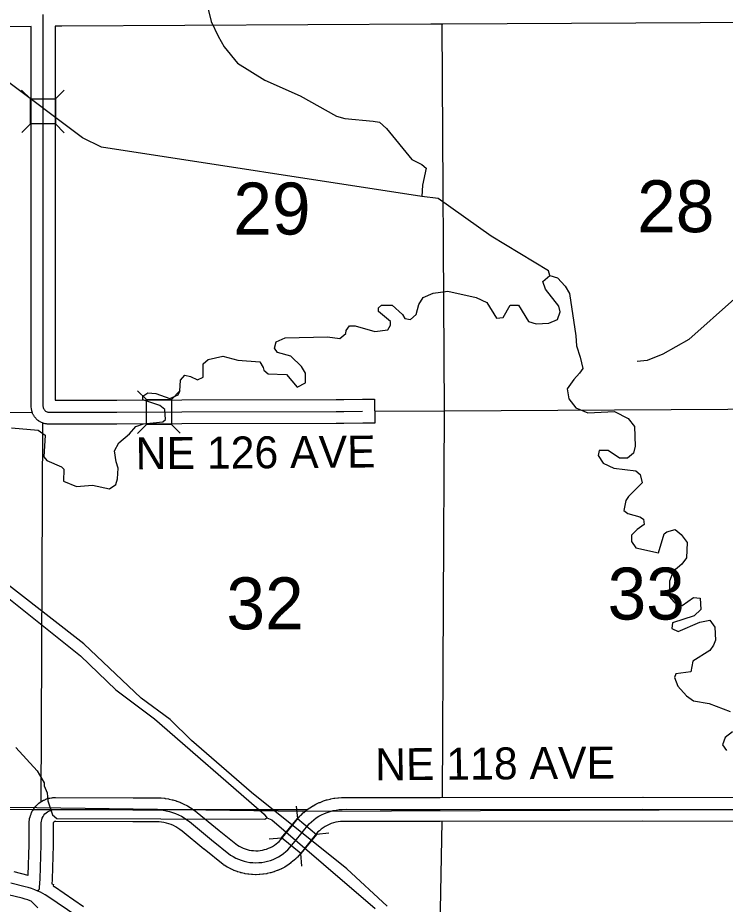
# Model space of a CAD drawing. Extents: x -1403959 to 81668, y -1400582 to 11018.
# Drawn here: x 8060.7 to 8232, y 9483 to 9697.7 of the extents above; entities that cross this region are included whole.
import ezdxf

# ---------------------------------------------------------------- set-up
doc = ezdxf.new("R2010")
doc.units = 0
for name, color, linetype in [('tdCiCoBndryTxt', 7, 'Continuous'), ('tdCiMapFrame', 7, 'Continuous'), ('tdCiSecText', 7, 'Continuous'), ('tdCiSectLine', 7, 'Continuous'), ('tdCoCityStreetMajor', 7, 'Continuous'), ('tdCoClipBndry', 7, 'Continuous'), ('tdCoSectLinePart', 7, 'Continuous'), ('tdCoSectNmbr', 7, 'Continuous'), ('tdCoSurfBitum', 7, 'Continuous'), ('tdCoTwpNameTxt', 7, 'Continuous')]:
    doc.layers.add(name, color=color, linetype=linetype)

msp = doc.modelspace()

# ---------------------------------------------------------------- linework, layer by layer
at = {"layer": 'tdCiCoBndryTxt'}
for points in [[(8067.15, 9602.72), (8067.1, 9602.78), (8066.99, 9602.98), (8066.92, 9603.2), (8066.87, 9603.78), (8066.83, 9636.91), (8066.84, 9698.47)], [(8067.15, 9602.72), (8067.23, 9602.61), (8067.31, 9602.53)], [(8067.31, 9602.53), (8067.4, 9602.45), (8067.59, 9602.33), (8067.79, 9602.24), (8068.01, 9602.19), (8068.24, 9602.18), (8084.72, 9602.18), (8100.44, 9602.23), (8137.84, 9602.33), (8139.65, 9602.36), (8144.23, 9602.38)], [(8065.56, 9486.23), (8064.81, 9486.54), (8064.04, 9486.82), (8063.26, 9487.06), (8062.47, 9487.27), (8059.06, 9488.13)], [(8087.44, 9470.42), (8087.29, 9470.66), (8086.84, 9471.29), (8086.35, 9471.89), (8085.83, 9472.46), (8085.29, 9473.01), (8084.71, 9473.52), (8084.11, 9474), (8082.65, 9474.98), (8079.41, 9477.18), (8075.02, 9480.11), (8067.96, 9484.91), (8067.38, 9485.27), (8066.79, 9485.62), (8066.18, 9485.93), (8065.56, 9486.23)]]:
    msp.add_lwpolyline(points, dxfattribs=at)
at = {"layer": 'tdCiMapFrame'}
for points in [[(8065.56, 9486.23), (8065.73, 9486.4), (8065.86, 9486.6), (8065.95, 9486.82), (8066, 9487.06), (8066.14, 9489.15), (8066.37, 9497.45), (8066.37, 9502.71), (8066.42, 9503.11), (8066.51, 9503.5), (8066.65, 9503.88), (8066.82, 9504.24), (8067.04, 9504.57), (8067.3, 9504.88), (8067.59, 9505.16), (8067.91, 9505.39)], [(8067.91, 9505.39), (8067.91, 9505.4), (8068.26, 9505.6), (8068.63, 9505.76), (8069.01, 9505.88), (8069.4, 9505.95), (8069.8, 9505.98), (8088.61, 9505.92), (8095.14, 9505.89), (8095.91, 9505.8), (8096.68, 9505.67), (8097.45, 9505.49), (8098.19, 9505.26), (8098.93, 9504.99), (8099.65, 9504.68), (8100.34, 9504.33), (8101.02, 9503.93), (8101.67, 9503.5), (8102.29, 9503.03), (8107.62, 9498.62), (8112.25, 9494.93), (8112.86, 9494.55), (8113.5, 9494.21), (8114.15, 9493.92), (8114.83, 9493.66), (8115.51, 9493.45), (8116.21, 9493.29), (8116.92, 9493.17), (8117.64, 9493.1), (8118.35, 9493.07), (8119.07, 9493.1), (8119.79, 9493.16), (8120.5, 9493.28), (8121.2, 9493.44), (8121.88, 9493.64), (8122.56, 9493.89), (8123.21, 9494.18), (8123.85, 9494.52), (8124.46, 9494.89), (8125.05, 9495.31), (8125.61, 9495.76), (8126.14, 9496.24), (8127.88, 9498.33), (8131.29, 9502.51), (8131.83, 9503.02), (8132.41, 9503.5), (8133.01, 9503.93), (8133.64, 9504.33), (8134.29, 9504.69), (8134.97, 9505), (8135.66, 9505.28), (8136.37, 9505.51), (8137.09, 9505.69), (8137.82, 9505.83), (8138.56, 9505.93), (8139.3, 9505.98), (8140.31, 9506.01), (8148.46, 9505.95), (8162.98, 9505.98), (8212.11, 9506.02), (8233.95, 9505.97)]]:
    msp.add_lwpolyline(points, dxfattribs=at)
at = {"layer": 'tdCiSecText'}
for points in [[(8061.64, 9680.17), (8063.78, 9678.03), (8069.83, 9678.03)], [(8071.97, 9680.17), (8069.83, 9678.03), (8069.83, 9671.98)], [(8061.68, 9669.89), (8063.78, 9671.98), (8063.78, 9678.03)], [(8071.97, 9669.84), (8069.83, 9671.98), (8063.78, 9671.98)], [(8089.71, 9607.36), (8091.86, 9605.23), (8097.91, 9605.25)], [(8100.04, 9607.39), (8097.91, 9605.25), (8097.93, 9599.2)], [(8089.74, 9597.03), (8091.87, 9599.18), (8091.86, 9605.23)], [(8100.02, 9597.11), (8097.93, 9599.2), (8091.87, 9599.18)], [(8128.13, 9506.81), (8128.42, 9503.8), (8133.09, 9499.95)], [(8121.56, 9498.84), (8124.57, 9499.13), (8128.42, 9503.8)], [(8129.53, 9492.27), (8129.24, 9495.28), (8124.57, 9499.13)], [(8136.04, 9500.23), (8133.09, 9499.95), (8129.24, 9495.28)]]:
    msp.add_lwpolyline(points, dxfattribs=at)
at = {"layer": 'tdCiSectLine'}
for points in [[(8257.15, 9696.62), (8163.61, 9696.15), (8160.71, 9696.13), (8160.71, 9696.13), (8071.41, 9695.64), (8069.74, 9695.61), (8069.74, 9636.92), (8069.77, 9605.08), (8084.72, 9605.09), (8100.44, 9605.13), (8137.82, 9605.24), (8139.62, 9605.26), (8139.64, 9605.26), (8144.22, 9605.28), (8147.12, 9605.29), (8147.14, 9599.49), (8144.24, 9599.48), (8139.67, 9599.45), (8137.88, 9599.43), (8137.85, 9599.43), (8100.45, 9599.33), (8100.45, 9599.33), (8084.73, 9599.28), (8084.72, 9599.28), (8068.24, 9599.28)], [(8068.24, 9599.28), (8068.08, 9599.28), (8067.86, 9599.3), (8067.82, 9599.3), (8067.63, 9599.32), (8067.45, 9599.35), (8067.36, 9599.37), (8067.14, 9599.42), (8067.04, 9599.44), (8066.86, 9599.5), (8066.68, 9599.56), (8066.67, 9599.57), (8066.46, 9599.66), (8066.3, 9599.73), (8066.14, 9599.82), (8066.02, 9599.89), (8065.83, 9600.01), (8065.79, 9600.04), (8065.63, 9600.15), (8065.49, 9600.27), (8065.43, 9600.32), (8065.27, 9600.47), (8065.18, 9600.55), (8065.05, 9600.69), (8064.93, 9600.84), (8064.93, 9600.84), (8064.79, 9601.02), (8064.68, 9601.17), (8064.58, 9601.33), (8064.52, 9601.44), (8064.42, 9601.64), (8064.39, 9601.7), (8064.31, 9601.87), (8064.24, 9602.05), (8064.23, 9602.1), (8064.16, 9602.32), (8064.12, 9602.45), (8064.08, 9602.63), (8064.05, 9602.82), (8064.03, 9602.93), (8063.98, 9603.51), (8063.97, 9603.59), (8063.97, 9603.78), (8063.93, 9636.91), (8063.93, 9636.91), (8063.93, 9695.56), (8031.14, 9695.44)], [(8059.77, 9490.94), (8063.18, 9490.08), (8063.19, 9490.08), (8063.26, 9490.06), (8063.47, 9497.49), (8063.47, 9502.71), (8063.47, 9502.9), (8063.49, 9503.05), (8063.53, 9503.45), (8063.54, 9503.49), (8063.57, 9503.68), (8063.59, 9503.78), (8063.68, 9504.17), (8063.71, 9504.25), (8063.76, 9504.43), (8063.78, 9504.49), (8063.92, 9504.87), (8063.96, 9504.99), (8064.04, 9505.16), (8064.05, 9505.18), (8064.23, 9505.54), (8064.31, 9505.69), (8064.4, 9505.83), (8064.62, 9506.16), (8064.63, 9506.19), (8064.74, 9506.34), (8064.82, 9506.43), (8065.07, 9506.74), (8065.12, 9506.79), (8065.25, 9506.93), (8065.3, 9506.98), (8065.59, 9507.26), (8065.68, 9507.34), (8065.83, 9507.46), (8065.85, 9507.48), (8066.17, 9507.72), (8066.3, 9507.81), (8066.45, 9507.9), (8066.8, 9508.11), (8066.81, 9508.11), (8066.98, 9508.2), (8067.1, 9508.26), (8067.46, 9508.42), (8067.52, 9508.44), (8067.69, 9508.51), (8067.78, 9508.54), (8068.16, 9508.65), (8068.26, 9508.68), (8068.44, 9508.72), (8068.49, 9508.73), (8068.88, 9508.8), (8069.03, 9508.83), (8069.21, 9508.85), (8069.61, 9508.87), (8069.8, 9508.88), (8069.81, 9508.88), (8088.62, 9508.82), (8088.62, 9508.82), (8095.15, 9508.79), (8095.33, 9508.79), (8095.47, 9508.77), (8096.24, 9508.69), (8096.29, 9508.68), (8096.41, 9508.66), (8097.18, 9508.53), (8097.25, 9508.51), (8097.35, 9508.49), (8098.11, 9508.31), (8098.2, 9508.29), (8098.28, 9508.27), (8099.03, 9508.04), (8099.13, 9508.01), (8099.19, 9507.99), (8099.93, 9507.72), (8100.04, 9507.67), (8100.09, 9507.65), (8100.8, 9507.34), (8100.93, 9507.28), (8100.96, 9507.27), (8101.66, 9506.92), (8101.79, 9506.84), (8101.81, 9506.83), (8102.48, 9506.44), (8102.63, 9506.35), (8103.28, 9505.91), (8103.28, 9505.91), (8103.42, 9505.81), (8104.04, 9505.34), (8104.06, 9505.33), (8104.14, 9505.26), (8109.45, 9500.87), (8113.93, 9497.3), (8114.31, 9497.07), (8114.78, 9496.82), (8115.26, 9496.6), (8115.76, 9496.41), (8116.27, 9496.26), (8116.78, 9496.14), (8117.3, 9496.05), (8117.83, 9496), (8118.36, 9495.98), (8118.89, 9495.99), (8119.42, 9496.04), (8119.94, 9496.13), (8120.46, 9496.25), (8120.97, 9496.4), (8121.46, 9496.58), (8121.95, 9496.8), (8122.42, 9497.04), (8122.87, 9497.32), (8123.3, 9497.62), (8123.71, 9497.96), (8124.03, 9498.25), (8125.65, 9500.18), (8129.04, 9504.35), (8129.11, 9504.43), (8129.24, 9504.56), (8129.31, 9504.63), (8129.85, 9505.14), (8129.92, 9505.2), (8129.99, 9505.26), (8130.56, 9505.73), (8130.64, 9505.8), (8130.71, 9505.85), (8131.31, 9506.28), (8131.4, 9506.34), (8131.46, 9506.38), (8132.09, 9506.78), (8132.19, 9506.84), (8132.25, 9506.87), (8132.9, 9507.23), (8133.01, 9507.29), (8133.06, 9507.31), (8133.73, 9507.63), (8133.86, 9507.69), (8133.9, 9507.7), (8134.59, 9507.98), (8134.73, 9508.03), (8134.76, 9508.04), (8135.47, 9508.27), (8135.62, 9508.31), (8135.65, 9508.32), (8136.37, 9508.5), (8136.52, 9508.54), (8136.54, 9508.54), (8137.28, 9508.68), (8137.44, 9508.71), (8137.46, 9508.71), (8138.19, 9508.81), (8138.37, 9508.82), (8138.37, 9508.82), (8139.12, 9508.87), (8139.22, 9508.88), (8140.22, 9508.91), (8140.31, 9508.91), (8140.33, 9508.91), (8148.47, 9508.85), (8162.97, 9508.88), (8162.97, 9508.88), (8212.11, 9508.92), (8212.11, 9508.92), (8212.12, 9508.92), (8233.96, 9508.87)], [(8233.95, 9503.07), (8212.11, 9503.12), (8162.98, 9503.07), (8148.47, 9503.05), (8148.46, 9503.05), (8148.44, 9503.05), (8140.34, 9503.1), (8139.44, 9503.08), (8138.84, 9503.04), (8138.28, 9502.97), (8137.73, 9502.86), (8137.18, 9502.72), (8136.64, 9502.55), (8136.12, 9502.34), (8135.61, 9502.1), (8135.12, 9501.83), (8134.64, 9501.53), (8134.18, 9501.2), (8133.75, 9500.84), (8133.41, 9500.53), (8130.13, 9496.5), (8130.11, 9496.47), (8128.36, 9494.38), (8128.32, 9494.33), (8128.19, 9494.19), (8128.1, 9494.11), (8127.57, 9493.62), (8127.52, 9493.58), (8127.43, 9493.5), (8126.87, 9493.05), (8126.82, 9493), (8126.72, 9492.94), (8126.13, 9492.52), (8126.07, 9492.48), (8125.98, 9492.42), (8125.36, 9492.04), (8125.3, 9492.01), (8125.2, 9491.95), (8124.56, 9491.62), (8124.5, 9491.58), (8124.39, 9491.53), (8123.74, 9491.24), (8123.67, 9491.21), (8123.56, 9491.17), (8122.89, 9490.92), (8122.82, 9490.89), (8122.71, 9490.86), (8122.02, 9490.66), (8121.95, 9490.63), (8121.84, 9490.61), (8121.14, 9490.45), (8121.06, 9490.43), (8120.96, 9490.41), (8120.25, 9490.3), (8120.17, 9490.29), (8120.06, 9490.28), (8119.35, 9490.21), (8119.26, 9490.2), (8119.16, 9490.2), (8118.44, 9490.17), (8118.35, 9490.17), (8118.25, 9490.17), (8117.53, 9490.2), (8117.45, 9490.2), (8117.35, 9490.21), (8116.63, 9490.28), (8116.54, 9490.29), (8116.44, 9490.31), (8115.74, 9490.43), (8115.65, 9490.44), (8115.55, 9490.46), (8114.85, 9490.63), (8114.76, 9490.65), (8114.67, 9490.68), (8113.98, 9490.89), (8113.89, 9490.91), (8113.8, 9490.95), (8113.13, 9491.2), (8113.04, 9491.23), (8112.96, 9491.27), (8112.3, 9491.57), (8112.22, 9491.61), (8112.13, 9491.65), (8111.5, 9491.99), (8111.41, 9492.04), (8111.34, 9492.08), (8110.73, 9492.46), (8110.64, 9492.51), (8110.49, 9492.63), (8110.45, 9492.66), (8105.81, 9496.35), (8105.77, 9496.38), (8100.49, 9500.75), (8099.99, 9501.13), (8099.48, 9501.47), (8098.95, 9501.78), (8098.41, 9502.06), (8097.85, 9502.3), (8097.28, 9502.51), (8096.69, 9502.68), (8096.1, 9502.82), (8095.5, 9502.93), (8094.97, 9502.99), (8088.6, 9503.02), (8069.9, 9503.07), (8069.76, 9503.07), (8069.7, 9503.05), (8069.64, 9503.04), (8069.58, 9503.01), (8069.52, 9502.98), (8069.47, 9502.94), (8069.42, 9502.89), (8069.38, 9502.84), (8069.34, 9502.79), (8069.32, 9502.73), (8069.29, 9502.67), (8069.28, 9502.61), (8069.27, 9502.54), (8069.27, 9497.45), (8069.27, 9497.37), (8069.04, 9489.07), (8069.04, 9488.96), (8069.04, 9488.95), (8068.97, 9487.94), (8069.36, 9487.78), (8069.25, 9487.52), (8069.51, 9487.36), (8069.57, 9487.32), (8069.59, 9487.31), (8076.64, 9482.52)], [(8065.58, 9482.12), (8063.92, 9483.77), (8063.75, 9483.84), (8063.11, 9484.07), (8062.47, 9484.27), (8061.76, 9484.46), (8058.36, 9485.31)]]:
    msp.add_lwpolyline(points, dxfattribs=at)
at = {"layer": 'tdCoCityStreetMajor'}
for points in [[(8164.05, 9602.47), (8163.46, 9696.15)], [(7972.89, 9601.93), (8064.19, 9602.17)], [(8147.1, 9602.42), (8164.05, 9602.47)], [(8163.59, 9508.89), (8164.05, 9602.47)], [(8164.05, 9602.47), (8260.1, 9603.09)], [(8066.38, 9507.78), (8066.79, 9599.53)], [(8016.3, 9506.39), (8064.56, 9506)], [(8103.12, 9505.98), (8130.86, 9505.97)], [(8161.51, 9400.29), (8163.52, 9503.09)]]:
    msp.add_lwpolyline(points, dxfattribs=at)
at = {"layer": 'tdCoClipBndry'}
msp.add_lwpolyline([(8549.15, 9506.07), (8453.73, 9506.73), (8129.55, 9505.48), (8065.35, 9506.36), (7898.67, 9506.67), (7875.61, 9506.35), (7777.72, 9507.21), (7680.92, 9507.43), (7584.56, 9507.04), (7487.75, 9507.11), (7385.45, 9506.88), (7240.23, 9506.98), (7094.09, 9507.81), (7021.1, 9507.98), (6996.67, 9508.49), (6940.47, 9508.46), (6899.25, 9508.86), (6803.05, 9508.67), (6755.11, 9508.87)], dxfattribs=at)
at = {"layer": 'tdCoSurfBitum'}
for points in [[(8158.56, 9654.35), (8080.98, 9666.35), (8076.39, 9668.63), (8057.29, 9682.97), (8053.32, 9686.78), (8051.33, 9690.14), (8049.65, 9693.65), (8048.27, 9697.77), (8048.11, 9699.75), (8047.66, 9701.28), (8047.5, 9703.72), (8046.27, 9712.42), (8044.89, 9716.85), (8041.83, 9722.03), (8041.98, 9722.8), (8039.69, 9727.53), (8039.69, 9728.14), (8038.77, 9729.66), (8036.63, 9736.99), (8031.57, 9756.37), (8031.11, 9758.81)], [(8105.37, 9705.6), (8107.52, 9696.75), (8109.2, 9693.24), (8110.73, 9690.64), (8113.94, 9686.68), (8120.51, 9682.56), (8129.06, 9678.75), (8137.92, 9673.87), (8139.91, 9673.26), (8146.78, 9672.66), (8148.31, 9672.35), (8149.99, 9670.83), (8156.11, 9663.35), (8158.55, 9662.14), (8159.62, 9661.22), (8158.71, 9657.1), (8158.56, 9654.35)], [(8189.58, 9635.29), (8189.27, 9636.36), (8175.37, 9644.75), (8162.53, 9653.9), (8158.56, 9654.35)], [(8249.11, 9650.3), (8249.11, 9647.56), (8248.96, 9645.57), (8245.3, 9639.46), (8223.18, 9619.75), (8216.93, 9616.23), (8213.11, 9614.7), (8210.67, 9614.4)], [(8150.19, 9482.6), (8140.4, 9491.6), (8117.33, 9510.05), (8102.81, 9522.71), (8097.61, 9527.75), (8090.58, 9532.93), (8076.67, 9546.05), (8051.46, 9565.72), (8023.03, 9589.21), (7989.11, 9616.81), (7981.31, 9623.67), (7969.39, 9632.06), (7965.88, 9635.72), (7964.65, 9637.71)], [(8059.21, 9598.4), (8065.63, 9597.79), (8067.31, 9596.57), (8067.01, 9591.38), (8067.77, 9590.46), (8071.29, 9588.94), (8071.9, 9588.33), (8071.75, 9585.43), (8074.96, 9584.21), (8078.77, 9584.52), (8082.9, 9583.61), (8084.42, 9584.68), (8084.88, 9586.05), (8085.03, 9588.65), (8084.57, 9590.17), (8084.11, 9592.77), (8085.17, 9594.75), (8087.77, 9596.89), (8089.29, 9598.73), (8091.13, 9599.34), (8095.86, 9599.8), (8096.47, 9600.41), (8096.31, 9602.85), (8095.09, 9603.77), (8090.97, 9605.14), (8090.97, 9606.05), (8092.19, 9606.82), (8094.17, 9606.67), (8097.53, 9605.45), (8099.52, 9606.37), (8099.97, 9607.28), (8100.12, 9609.88), (8101.19, 9611.1), (8102.57, 9610.8), (8104.25, 9610.03), (8105.62, 9610.65), (8105.62, 9613.85), (8106.84, 9614.92), (8110.35, 9615.69), (8114.01, 9614.77), (8119.36, 9614.32), (8120.12, 9612.95), (8120.28, 9612.34), (8121.35, 9611.42), (8125.77, 9611.27), (8128.37, 9608.22), (8130.36, 9609.29), (8130.35, 9611.58), (8129.44, 9613.26), (8126.84, 9615.7), (8123.63, 9616.61), (8122.87, 9617.68), (8123.32, 9619.21), (8125.46, 9620.13), (8135.69, 9620.44), (8138.74, 9619.99), (8140.12, 9621.21), (8140.27, 9621.97), (8141.03, 9623.04), (8142.41, 9623.04), (8147.14, 9621.67), (8150.35, 9622.13), (8150.96, 9623.2), (8150.96, 9624.12), (8148.05, 9626.56), (8148.05, 9627.47), (8148.81, 9628.08), (8151.41, 9628.09), (8153.86, 9625.8), (8154.47, 9624.88), (8155.84, 9624.58), (8157.21, 9625.8), (8157.82, 9628.25), (8158.89, 9629.93), (8161.33, 9631), (8164.84, 9631.46), (8171.72, 9629.94), (8174.31, 9628.72), (8176.61, 9624.9), (8178.29, 9625.06), (8179.96, 9628.11), (8181.95, 9628.11), (8184.4, 9624.15), (8186.23, 9623.54), (8189.28, 9623.69), (8191.42, 9624.61), (8192.03, 9626.44), (8191.72, 9627.82), (8188.51, 9631.93), (8187.9, 9633.77), (8189.58, 9635.29), (8191.41, 9634.68), (8193.24, 9632.7), (8194.31, 9630.87), (8195.85, 9620.64), (8196.01, 9618.2), (8196.93, 9615.45), (8197.54, 9612.71), (8196.78, 9611.64), (8195.4, 9610.11), (8193.73, 9607.82), (8194.19, 9605.38), (8195.87, 9603.24), (8198.77, 9602.02), (8205.18, 9602.33), (8208.55, 9600.66), (8210.07, 9598.67), (8210.23, 9593.94), (8209.78, 9592.26), (8208.4, 9591.04), (8206.42, 9591.04), (8203.67, 9592.87), (8201.53, 9592.86), (8201.23, 9591.64), (8202.45, 9589.81), (8205.05, 9588.59), (8210.39, 9587.99), (8211.46, 9587.07), (8211.92, 9585.09), (8208.57, 9581.73), (8207.96, 9580.81), (8207.5, 9578.37), (8208.42, 9577.6), (8211.32, 9576.84), (8212.24, 9576.23), (8212.39, 9575.01), (8210.71, 9573.79), (8209.34, 9572.41), (8209.34, 9570.89), (8210.41, 9569.36), (8215.91, 9568.15), (8217.28, 9572.73), (8217.89, 9573.19), (8219.87, 9573.8), (8221.4, 9572.58), (8222.78, 9570.59), (8222.63, 9566.93), (8221.56, 9565.4), (8219.43, 9563.57), (8218.51, 9561.28), (8218.52, 9557.46), (8219.59, 9556.24), (8220.5, 9555.48), (8221.57, 9555.33), (8224.32, 9557.31), (8226, 9557.16), (8226.15, 9554.42), (8224.48, 9552.89), (8219.29, 9551.2), (8219.14, 9549.83), (8220.66, 9549.07), (8225.85, 9551.36), (8228.29, 9551.82), (8229.52, 9550.14), (8229.67, 9546.94), (8229.22, 9545.72), (8228.3, 9544.49), (8224.18, 9541.9), (8223.73, 9539.3), (8220.06, 9538.84), (8219.76, 9537.92), (8220.52, 9535.79), (8222.66, 9533.5), (8224.35, 9532.28), (8228.16, 9531.67), (8233.2, 9529.69)], [(8038.32, 9573.19), (8075.91, 9543.15), (8084.47, 9534.91), (8093.79, 9527.9), (8120.39, 9504.87), (8121, 9503.95), (8122.22, 9503.49), (8147.29, 9481.99)], [(8233.82, 9524.81), (8231.99, 9523.43), (8231.38, 9521.6), (8232.3, 9520.22)], [(8060.21, 9521), (8065.41, 9515.35), (8067.09, 9512.46), (8067.09, 9511.69), (8067.86, 9510.01), (8068.01, 9508.03), (8069.08, 9504.67), (8070.15, 9503.76), (8120.54, 9503.64), (8121, 9503.95)]]:
    msp.add_lwpolyline(points, dxfattribs=at)
at = {"layer": 'tdCoTwpNameTxt'}
msp.add_lwpolyline([(7900.65, 9506.45), (7973.09, 9506.74), (8016.3, 9506.39), (8064.53, 9506), (8103.12, 9505.98), (8130.86, 9505.97)], dxfattribs=at)

# ---------------------------------------------------------------- texts
at = {"layer": 'tdCoSectLinePart'}
for s, rotation, p in [('29', 0.0024, (8112.91, 9645.18)), ('28', 0.0032, (8210.7, 9645.74)), ('33', 0.0032, (8203.55, 9551.96)), ('32', 0.0024, (8111.24, 9549.59))]:
    msp.add_text(s, height=12.575, rotation=rotation, dxfattribs=at).set_placement(p)
at = {"layer": 'tdCoSectNmbr'}
for s, rotation, p in [('NE 126 AVE', 0.4458, (8089.29, 9588.34)), ('NE 118 AVE', 0.473, (8147.28, 9513))]:
    msp.add_text(s, height=7.738, rotation=rotation, dxfattribs=at).set_placement(p)

doc.saveas('drawing.dxf')
